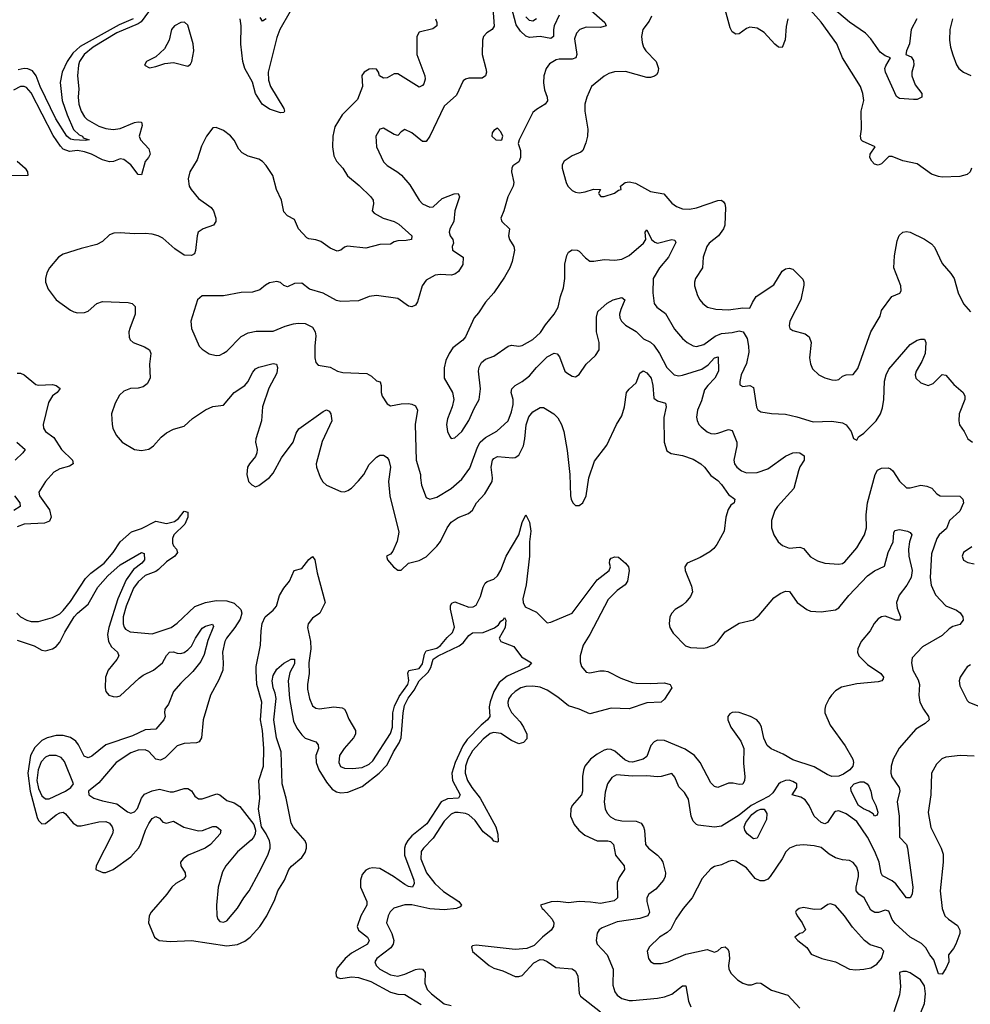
# Model space of a CAD drawing. Header units: inches. Extents: x 2001573 to 2220545, y 644482 to 846830.
# Tile 522 of 656: x 2123065 to 2128408, y 802732 to 808265. Entities that reach past the tile are written whole.
import ezdxf

# ---------------------------------------------------------------- set-up
doc = ezdxf.new("R2010")
doc.units = ezdxf.units.IN
doc.header["$MEASUREMENT"] = 0
doc.layers.add('C1820', color=7, linetype='Continuous')

msp = doc.modelspace()

# ---------------------------------------------------------------- linework, layer by layer
at = {"layer": 'C1820', "color": 5}
for points, elevation in [([(2123810, 808337.7), (2123746.8, 808253.2), (2123730, 808241.6), (2123610, 808191.4), (2123477.9, 808110), (2123427.6, 808070), (2123401.2, 808030), (2123394.5, 808010), (2123389, 807950), (2123397.1, 807877.1), (2123394.2, 807830), (2123397.8, 807790), (2123411, 807750), (2123430, 807718.9), (2123444.5, 807704.5), (2123510, 807666.5), (2123550, 807654.2), (2123590, 807648.1), (2123630, 807653.1), (2123710, 807687), (2123730, 807691.5), (2123749, 807689), (2123752.9, 807670), (2123736.6, 807610), (2123744, 807590), (2123790, 807539.7), (2123799, 807510), (2123789.5, 807490.5), (2123770, 807467.1), (2123750, 807392.8), (2123730, 807395.7), (2123690, 807449.9), (2123650, 807479.1), (2123630, 807482.8), (2123591.9, 807468.1), (2123570, 807465.6), (2123530, 807477.3), (2123468.9, 807510), (2123430, 807522.7), (2123390, 807529.5), (2123344.8, 807524.8), (2123310, 807536.7), (2123293.6, 807553.6), (2123253.6, 807613.6), (2123130, 807854.1), (2123103.2, 807883.2), (2123090, 807889.9), (2123070, 807889.3), (2123030, 807868)], 280), ([(2125723.7, 808330), (2125732.4, 808227.6), (2125721.6, 808210), (2125690, 808190.9), (2125671.5, 808170), (2125667.1, 808150), (2125665, 808070), (2125686, 807990), (2125688.9, 807970), (2125683.7, 807950), (2125663.6, 807936.4), (2125590, 807936.4), (2125570, 807931.1), (2125558, 807922), (2125519.6, 807840.3), (2125450, 807778), (2125370, 807609.6), (2125350, 807580.5), (2125330, 807579.7), (2125270, 807628.4), (2125230, 807647.6), (2125210, 807635.1), (2125190, 807614.5), (2125170, 807618.9), (2125110, 807655.4), (2125090, 807649.5), (2125066.5, 807610), (2125070.3, 807550), (2125110, 807465.5), (2125130, 807445.3), (2125190, 807408.9), (2125211, 807391), (2125257.7, 807337.7), (2125310.2, 807250.2), (2125329.2, 807229.2), (2125370, 807211.8), (2125390, 807212.4), (2125439.6, 807260.4), (2125506.2, 807286.2), (2125530, 807287.3), (2125536.5, 807270), (2125510.1, 807190), (2125505.8, 807130), (2125482.6, 807090), (2125479.2, 807070), (2125484, 807050), (2125499.5, 807030), (2125504.2, 807010), (2125496.5, 806990), (2125498.4, 806970), (2125558, 806930), (2125555.6, 806890), (2125532, 806850), (2125510, 806834), (2125490.2, 806829.8), (2125430, 806833.3), (2125401, 806830), (2125350, 806800.7), (2125327.6, 806770), (2125301.2, 806678.8), (2125290, 806660.7), (2125270, 806651.5), (2125250, 806654.7), (2125190, 806698.9), (2125070, 806714.3), (2125030, 806709.7), (2124970, 806685.7), (2124870, 806680.4), (2124846.5, 806686.5), (2124770, 806727.3), (2124694, 806750), (2124650, 806784), (2124610, 806781.6), (2124570, 806762.9), (2124550, 806771.6), (2124530, 806787.8), (2124510, 806793.1), (2124470, 806786), (2124446.6, 806773.4), (2124413.9, 806746.1), (2124374.2, 806734.2), (2124310, 806731.8), (2124210, 806712.8), (2124090, 806713.3), (2124064.9, 806690), (2124026.8, 806570), (2124030.6, 806530), (2124073.4, 806430), (2124090, 806413.4), (2124130, 806388), (2124170, 806377.1), (2124190, 806380.5), (2124210, 806390.4), (2124230, 806401.6), (2124310, 806484.9), (2124350, 806505.2), (2124393.7, 806513.7), (2124490, 806513.7), (2124557.8, 806542.2), (2124604.7, 806555.3), (2124630, 806559.2), (2124670, 806556.9), (2124710, 806537), (2124724.9, 806510), (2124729.1, 806489.1), (2124723.8, 806430), (2124724.5, 806364.5), (2124730, 806338.8), (2124743.1, 806323.1), (2124810, 806312.6), (2124852.2, 806290), (2124881.5, 806281.5), (2125016.2, 806276.2), (2125041.8, 806261.8), (2125070, 806236.3), (2125091, 806230), (2125097.3, 806210), (2125097.1, 806170), (2125101.6, 806150), (2125130, 806105.5), (2125150, 806094.4), (2125210, 806106.2), (2125250, 806107.5), (2125270, 806104.9), (2125290, 806094.3), (2125301.6, 806070), (2125287.2, 805990), (2125292.6, 805790), (2125318.7, 805710), (2125317, 805690), (2125323.2, 805650), (2125350, 805580.7), (2125370, 805570.5), (2125410, 805581.1), (2125489.4, 805630), (2125550, 805683.1), (2125594.5, 805745.5), (2125637.9, 805862.1), (2125652.8, 805890), (2125682.7, 805917.3), (2125747.2, 805952.8), (2125810, 806011.5), (2125830, 806061.3), (2125838.4, 806101.6), (2125838.2, 806130), (2125828.2, 806170), (2125830.8, 806190), (2125850, 806209.2), (2125890, 806232.6), (2125930, 806263.8), (2125970, 806310.9), (2126030, 806370.2), (2126070, 806391.3), (2126086.6, 806386.6), (2126099, 806370), (2126130, 806290.6), (2126140.5, 806280.5), (2126170, 806262), (2126190, 806258.8), (2126210, 806271), (2126249.6, 806330), (2126301.6, 806378.4), (2126321.7, 806410), (2126322.8, 806450), (2126306.6, 806510), (2126306.4, 806593.6), (2126315.5, 806624.5), (2126367.6, 806672.4), (2126400.9, 806690), (2126450, 806704.6), (2126467, 806690), (2126443.4, 806636.6), (2126436.8, 806610), (2126438.9, 806590), (2126448.3, 806570), (2126470, 806548), (2126530, 806513.6), (2126571.8, 806471.8), (2126610, 806452.6), (2126630, 806436.3), (2126661.6, 806390), (2126702.9, 806310), (2126743.1, 806270), (2126770, 806264), (2126790, 806266.9), (2126899.1, 806300.9), (2126935.4, 806324.6), (2126970, 806364.6), (2126990.4, 806370), (2126993.3, 806290), (2126972.8, 806250), (2126933.5, 806210), (2126915.2, 806184.8), (2126897.8, 806122.2), (2126874.6, 806070), (2126869.3, 806030.7), (2126872.2, 806012.2), (2126882.9, 805990), (2126896.4, 805976.4), (2126929.6, 805949.6), (2126950, 805939.8), (2126970, 805937.1), (2126990, 805941.4), (2127050, 805962.8), (2127070, 805957), (2127095.2, 805890), (2127096.9, 805870), (2127079.3, 805790), (2127082.9, 805770), (2127096.5, 805750), (2127123.1, 805730), (2127150, 805718.5), (2127210, 805720.7), (2127270, 805740.4), (2127370, 805811.7), (2127410, 805830.2), (2127430, 805833.5), (2127450, 805830.2), (2127473.7, 805813.7), (2127473.8, 805790), (2127450, 805751.6), (2127442, 805730), (2127416.1, 805630), (2127324.6, 805530), (2127310, 805506), (2127290.3, 805450), (2127290.3, 805410), (2127304.6, 805370), (2127328.7, 805330), (2127353, 805310), (2127390, 805296.1), (2127450, 805300.2), (2127470, 805292.9), (2127510, 805246.5), (2127550, 805224.4), (2127590, 805210.2), (2127670, 805204.4), (2127690, 805209.1), (2127702.2, 805217.8), (2127770, 805297), (2127813.3, 805370), (2127824.8, 805410), (2127822.8, 805482.8), (2127829.9, 805550), (2127874.2, 805710), (2127887.4, 805732.6), (2127910, 805744.4), (2127946.8, 805746.8), (2127960.4, 805740.4), (2127972.1, 805730), (2128010, 805671.8), (2128050, 805634.4), (2128070, 805633.4), (2128130, 805648.4), (2128164.2, 805644.2), (2128192, 805632), (2128220.7, 805600.7), (2128238.8, 805590), (2128350, 805586.8), (2128365.5, 805570), (2128370.5, 805550), (2128350, 805503), (2128290.9, 805450), (2128274.1, 805405.9), (2128234.2, 805370), (2128220.9, 805350), (2128190, 805262.7), (2128181.9, 805130), (2128187.5, 805087.5), (2128213.1, 805033.1), (2128271.3, 804971.3), (2128330, 804947.5), (2128352.1, 804932.1), (2128366.4, 804910), (2128369.1, 804890), (2128350, 804866.6), (2128310, 804854.2), (2128290, 804841.5), (2128250, 804804.1), (2128140, 804740), (2128081.5, 804678.5), (2128077.8, 804650), (2128084.8, 804610), (2128115.4, 804555.4), (2128121.9, 804530), (2128119.3, 804470), (2128125.3, 804430), (2128144.9, 804390), (2128172.9, 804350), (2128178, 804330), (2128154.4, 804310), (2128101.4, 804278.6), (2128009.2, 804170.8), (2127975.6, 804110), (2127963.5, 804070), (2127961.8, 804030), (2127968.2, 804010), (2128008.4, 803950), (2128012, 803932), (2127997.1, 803870), (2128008.7, 803790), (2128010, 803672), (2128050, 803630.3), (2128056, 803610), (2128085.8, 803390), (2128081.2, 803350), (2128070, 803329.8), (2128050, 803330.8), (2127990, 803409), (2127970, 803425), (2127914.6, 803454.6), (2127908, 803468), (2127895.8, 803530), (2127871.1, 803590), (2127830, 803670.7), (2127770, 803758.3), (2127710, 803802), (2127670, 803819.8), (2127650, 803815.6), (2127643.6, 803810), (2127606.3, 803753.7), (2127590, 803746.6), (2127570, 803753.6), (2127529.9, 803790), (2127502.2, 803850), (2127480.2, 803880.2), (2127455.9, 803895.9), (2127407, 803910), (2127432.6, 803950), (2127432.6, 803970), (2127410, 803984.8), (2127390, 803990.7), (2127370, 803989.7), (2127342.4, 803977.6), (2127330, 803969.5), (2127298.9, 803921.1), (2127278.1, 803901.9), (2127176.9, 803850), (2127110, 803795.2), (2127010, 803732.9), (2126970, 803726.5), (2126879.5, 803739.5), (2126870, 803742.6), (2126850, 803760.5), (2126838.5, 803790), (2126824.7, 803884.7), (2126801.5, 803921.5), (2126770, 803954.5), (2126747.9, 804007.9), (2126730, 804029.3), (2126670, 804011.6), (2126650, 804010.6), (2126590, 804016.5), (2126510, 804014.2), (2126419.4, 804020.6), (2126393, 804007), (2126369.5, 803970.5), (2126355.8, 803924.2), (2126351, 803870), (2126356.8, 803830), (2126366.3, 803806.3), (2126385.3, 803785.3), (2126413, 803770), (2126450, 803762.6), (2126530, 803761.9), (2126558.9, 803750), (2126571.5, 803730), (2126576.9, 803710), (2126583.2, 803630), (2126598.9, 803610), (2126650.7, 803570.7), (2126669.5, 803549.5), (2126680.2, 803530), (2126695.6, 803470), (2126693.8, 803450), (2126683.9, 803430), (2126640.7, 803379.3), (2126601.6, 803350), (2126589.2, 803330.8), (2126589.2, 803310), (2126604.3, 803250), (2126596.5, 803230), (2126550, 803213.4), (2126423.7, 803196.3), (2126339.1, 803160.9), (2126323.1, 803150), (2126310, 803132), (2126304.5, 803090), (2126310.2, 803070.2), (2126367.1, 803010), (2126401.6, 802930), (2126399.4, 802839.4), (2126410, 802801.3), (2126423.5, 802783.5), (2126450, 802764.2), (2126490, 802753.1), (2126510, 802753.1), (2126650, 802765.7), (2126690, 802774.4), (2126730.4, 802789.6), (2126790, 802836), (2126810, 802834.9), (2126823.9, 802750), (2126837.4, 802717.4)], 340), ([(2124586.1, 808310), (2124526.4, 808210), (2124510, 808165.1), (2124461, 807970), (2124464.2, 807924.2), (2124473.8, 807890), (2124550, 807766), (2124553.8, 807750), (2124550, 807744.2), (2124530, 807741), (2124470, 807762.3), (2124428.2, 807790), (2124390.5, 807850), (2124373.3, 807913.3), (2124329.9, 807990), (2124319.9, 808030), (2124307.8, 808127.8), (2124309.9, 808230), (2124304.6, 808270)], 280), ([(2126262.2, 808330), (2126354.9, 808250), (2126361.6, 808230), (2126330, 808221.4), (2126250, 808222.4), (2126214.3, 808210), (2126195.2, 808190), (2126183.3, 808156.6), (2126197.2, 808070), (2126190.2, 808050), (2126170, 808042.6), (2126096.4, 808043.6), (2126080, 808040), (2126042.8, 808017.2), (2126023.6, 807990), (2126010.3, 807950), (2126008.5, 807910), (2126015.6, 807870), (2126030.2, 807830), (2126031.3, 807808.7), (2126019.3, 807790), (2125970, 807761), (2125950, 807743), (2125871.8, 807590), (2125867.7, 807570), (2125879.5, 807530), (2125879.5, 807490), (2125870, 807466), (2125837.1, 807442.9), (2125830.5, 807430), (2125830.3, 807410), (2125842.3, 807350), (2125839, 807330), (2125808.9, 807270), (2125785.5, 807190), (2125768.7, 807150), (2125774.6, 807130), (2125818.7, 807090), (2125811.6, 807050), (2125818.3, 807030), (2125843.2, 806990), (2125846.5, 806970), (2125833.1, 806906.9), (2125819.3, 806870), (2125790, 806818), (2125730.3, 806730), (2125682.6, 806677.4), (2125643.2, 806616.8), (2125619.3, 806590), (2125570, 806482.7), (2125555.3, 806464.8), (2125499.9, 806420.1), (2125479.5, 806390), (2125460.3, 806350), (2125451.6, 806308.5), (2125451.7, 806250), (2125498.3, 806170), (2125505.5, 806130), (2125496.5, 806090), (2125470, 806021.2), (2125464.4, 805990), (2125470.3, 805950.3), (2125482, 805922), (2125490, 805910.8), (2125510, 805915.5), (2125550, 805951.6), (2125590, 806011.7), (2125619.8, 806080.2), (2125648.4, 806130), (2125654.2, 806190), (2125643.1, 806290), (2125646.8, 806313.2), (2125660.6, 806339.4), (2125682.7, 806357.3), (2125730, 806374.4), (2125810, 806431.1), (2125830, 806436.5), (2125870, 806430.2), (2125890, 806434), (2125950, 806467.9), (2125993, 806507), (2126019.8, 806550), (2126069.8, 806610), (2126091, 806650), (2126104.7, 806710), (2126122, 806758), (2126129.1, 806810), (2126128.5, 806891.5), (2126140.3, 806939.7), (2126150, 806959.3), (2126170, 806971.8), (2126198.8, 806970), (2126210, 806964.4), (2126245.9, 806925.9), (2126270, 806908.7), (2126293, 806907), (2126350, 806918), (2126410, 806914), (2126450, 806919.7), (2126490, 806940.2), (2126572.2, 807010), (2126584.4, 807030), (2126581.6, 807070), (2126590, 807084), (2126616.9, 807030), (2126634.6, 807014.6), (2126650, 807008.6), (2126730.2, 807030.2), (2126746.7, 807026.7), (2126753.5, 807013.5), (2126711.8, 806930), (2126660.6, 806870), (2126625.8, 806810), (2126624.2, 806730), (2126631.7, 806670), (2126645.7, 806650), (2126694.4, 806614.4), (2126746.5, 806526.5), (2126790, 806472.7), (2126817, 806450), (2126850, 806432.4), (2126870, 806429.2), (2126910, 806440.2), (2126974.3, 806485.7), (2127010, 806501.8), (2127070, 806506.7), (2127110, 806515.7), (2127131.2, 806511.2), (2127153.2, 806473.2), (2127162.2, 806430), (2127163.3, 806396.7), (2127150, 806333.3), (2127120.7, 806270), (2127112.4, 806232.4), (2127113.4, 806213.4), (2127130, 806203), (2127170, 806208.8), (2127190, 806197.1), (2127206.7, 806086.7), (2127213.4, 806073.4), (2127230, 806060.8), (2127290, 806051.7), (2127370, 806048.8), (2127433.9, 806033.9), (2127525, 806004.9), (2127630, 806009.2), (2127690, 805999.5), (2127710, 805988.2), (2127739.3, 805950), (2127751.6, 805911.6), (2127770, 805902), (2127780.1, 805919.9), (2127810, 805941.6), (2127879.7, 806010), (2127903.1, 806050), (2127915.5, 806084.5), (2127922.9, 806130), (2127925.6, 806234.4), (2127934.8, 806270), (2127950, 806300.4), (2128070, 806439.5), (2128110, 806463.7), (2128130, 806470.4), (2128150, 806470.3), (2128158.7, 806450), (2128154.6, 806390), (2128136.5, 806343.5), (2128104.2, 806290), (2128097.6, 806270), (2128101.8, 806250), (2128130, 806224.4), (2128171.1, 806208.9), (2128200.1, 806219.9), (2128249.6, 806270.4), (2128270, 806268), (2128315.6, 806215.6), (2128367.7, 806170), (2128377.3, 806150), (2128378, 806130), (2128344.9, 806050), (2128343.1, 806010), (2128347.3, 805987.3), (2128374.8, 805950), (2128394.4, 805910), (2128420.5, 805890)], 360), ([(2126098.2, 808290), (2126069.6, 808230), (2126064.8, 808210), (2126066, 808170), (2126050, 808158.7), (2125990.1, 808169.9), (2125930, 808165.6), (2125910, 808171.9), (2125879.7, 808199.7), (2125855.9, 808235.9), (2125830, 808334.8)], 340), ([(2127383.5, 808270), (2127373.3, 808226.6), (2127368.4, 808151.6), (2127350, 808107.8), (2127330, 808111), (2127310, 808126.8), (2127250, 808193), (2127210, 808216.5), (2127170, 808222.4), (2127150, 808215.1), (2127110, 808185.6), (2127090, 808182.8), (2127070, 808197.2), (2127058.2, 808218.2), (2127030, 808321.6)], 380), ([(2128414.9, 807430), (2128408, 807410), (2128390, 807394), (2128350, 807383.1), (2128250, 807380.5), (2128230, 807383), (2128190, 807397.6), (2128110, 807454.5), (2128030, 807472.3), (2127970, 807496), (2127950, 807496), (2127910, 807455.1), (2127890, 807447.6), (2127870, 807453.6), (2127855.1, 807470), (2127843.9, 807490), (2127846.2, 807510), (2127872.7, 807550), (2127802.4, 807582.4), (2127795, 807590), (2127790.6, 807610), (2127796.7, 807650), (2127795.7, 807750), (2127810.6, 807810), (2127805, 807850), (2127791.6, 807890), (2127690.8, 808050), (2127657.2, 808130), (2127570, 808250.8), (2127510, 808318)], 380), ([(2128107.6, 808270), (2128076.1, 808210), (2128066.2, 808130), (2128048.9, 808090), (2128046.8, 808070), (2128075.3, 808055.3), (2128090, 808034.8), (2128091.4, 808010), (2128080.2, 807970), (2128080.2, 807950), (2128098.8, 807898.8), (2128136.4, 807850), (2128136.3, 807830), (2128110, 807816.9), (2128090, 807815.8), (2128010, 807821.6), (2127992.9, 807832.9), (2127930.8, 807970), (2127928.8, 807990), (2127934.3, 808005.7), (2127959.5, 808050), (2127930, 808062.4), (2127902, 808082), (2127850, 808156.9), (2127819.1, 808190), (2127730, 808250.6), (2127610, 808351.6)], 360), ([(2123703.6, 808270), (2123623.9, 808236.1), (2123405, 808115), (2123362.8, 808077.2), (2123330.9, 808030), (2123304.1, 807970), (2123291.6, 807911.6), (2123303.1, 807810), (2123331.1, 807731.1), (2123368, 807648), (2123398.5, 807618.5), (2123417.6, 807610), (2123421.8, 807601.8), (2123455.5, 807590), (2123433.6, 807586.4), (2123369.3, 807590), (2123350, 807594), (2123330, 807609.9), (2123268.3, 807708.3), (2123179.4, 807890), (2123158.3, 807950), (2123137.4, 807977.4), (2123110, 807989.4), (2123089.2, 807990.8), (2123056.3, 807983.7)], 260), ([(2125403.1, 808270), (2125410.3, 808250), (2125410.3, 808230), (2125387.2, 808212.8), (2125310, 808194.7), (2125297.8, 808170), (2125297.8, 808070), (2125342.9, 807950), (2125344.7, 807930), (2125335.9, 807904.1), (2125330, 807895.6), (2125310, 807886.3), (2125190, 807960.4), (2125170, 807960.5), (2125130, 807938.7), (2125110, 807936.2), (2125087.6, 807950), (2125082, 807970), (2125070, 807986), (2125050, 807989.6), (2125030, 807986), (2125000.7, 807970), (2124988.8, 807951.2), (2124992.2, 807890), (2124962.8, 807817.2), (2124877.6, 807730), (2124836.4, 807663.6), (2124824.5, 807610), (2124822.6, 807550), (2124830, 807500.7), (2124845.3, 807470), (2124881.5, 807430), (2124907.1, 807387), (2124973.8, 807333.8), (2125038.3, 807270), (2125051.7, 807250), (2125054, 807230), (2125046.7, 807190), (2125056.8, 807176.8), (2125107.4, 807150), (2125170, 807130.8), (2125196.2, 807116.2), (2125268.9, 807050), (2125267.7, 807030), (2125236.5, 807023.5), (2125190, 807022.4), (2125170, 807016.4), (2125150, 807003.1), (2125090, 807002.2), (2125010, 806980.8), (2124907.6, 806992.4), (2124890, 806986.9), (2124870, 806969.8), (2124850, 806964.8), (2124810, 806981.4), (2124757.5, 807017.5), (2124730, 807027.2), (2124690, 807032.8), (2124679, 807039), (2124632.6, 807090), (2124610, 807141.3), (2124570, 807163.1), (2124550, 807186), (2124536.5, 807250), (2124508.2, 807310), (2124487.4, 807390), (2124450, 807446.3), (2124430, 807468.2), (2124410, 807481), (2124350, 807497.4), (2124315.8, 807515.8), (2124296.6, 807536.6), (2124270, 807587.3), (2124250, 807611.3), (2124210, 807641.3), (2124170, 807659.6), (2124150, 807657), (2124115.3, 807610), (2124086.7, 807553.3), (2124063.4, 807476.6), (2124021.3, 807410), (2124012.6, 807370), (2124017.6, 807330), (2124028.3, 807310), (2124070, 807260.7), (2124141.5, 807210), (2124155, 807190), (2124167.2, 807150), (2124167.8, 807130), (2124154.4, 807110), (2124097.1, 807090), (2124068, 807070), (2124061.6, 807050), (2124052.9, 806967.1), (2124046.7, 806950), (2124030, 806939.8), (2123990, 806941.6), (2123937.6, 806977.6), (2123870, 807036.4), (2123842.7, 807050), (2123810, 807058.8), (2123770, 807063.1), (2123710, 807060.9), (2123630, 807067.1), (2123594.6, 807065.4), (2123570, 807055.6), (2123530, 807018), (2123498.9, 807001.1), (2123410, 806979.8), (2123310, 806947.1), (2123283.1, 806930), (2123232.2, 806870), (2123218.3, 806841.7), (2123210.4, 806810), (2123210.4, 806790), (2123225.3, 806750), (2123270.2, 806690.2), (2123350, 806632.4), (2123370, 806623.1), (2123390, 806618), (2123430, 806618.9), (2123450, 806627.2), (2123498.9, 806670), (2123530, 806680.9), (2123675.5, 806675.5), (2123697, 806670), (2123713.5, 806653.5), (2123714.8, 806610), (2123683.5, 806530), (2123678.6, 806510), (2123680, 806480), (2123685.2, 806465.2), (2123702.4, 806450), (2123767.3, 806427.3), (2123794, 806410), (2123802.7, 806390), (2123795.4, 806330), (2123799.2, 806250), (2123782.1, 806217.9), (2123759, 806201), (2123730, 806194.5), (2123687.5, 806192.5), (2123650, 806178.3), (2123625.4, 806154.6), (2123601.3, 806110), (2123581.5, 806050), (2123584, 805990), (2123587.9, 805970), (2123606.9, 805930), (2123640.3, 805890), (2123710, 805848.8), (2123750, 805843.1), (2123790, 805852.2), (2123817, 805870), (2123860.9, 805919.1), (2123890, 805943.1), (2123930, 805963.1), (2123990, 805980.3), (2124037.1, 806022.9), (2124110, 806072.5), (2124150, 806091), (2124210, 806098.3), (2124269.8, 806170), (2124331.2, 806210), (2124348, 806230), (2124376, 806284), (2124390, 806302), (2124410, 806313), (2124490, 806332.1), (2124508.7, 806328.7), (2124514.3, 806310), (2124510, 806278.4), (2124465.6, 806194.4), (2124429.5, 806090), (2124424.2, 806010), (2124393, 805910), (2124391.2, 805890), (2124399.7, 805850), (2124398.2, 805830), (2124390.1, 805809.9), (2124357, 805770), (2124346, 805750), (2124341.3, 805710), (2124350.5, 805670.5), (2124370, 805650.8), (2124390, 805640.7), (2124410, 805647.3), (2124470, 805692.4), (2124490, 805715.8), (2124536.5, 805803.5), (2124601.5, 805890), (2124618.8, 805941.2), (2124634.1, 805965.9), (2124770, 806064), (2124790, 806071.8), (2124804.6, 806064.6), (2124813.6, 806050), (2124818.8, 806010), (2124764.7, 805895.3), (2124732.1, 805770), (2124733.4, 805750), (2124753.3, 805693.3), (2124768.8, 805668.8), (2124788.7, 805648.7), (2124870, 805613.2), (2124890, 805612.3), (2124910, 805619.1), (2124930, 805631.7), (2124970, 805673), (2124999, 805710), (2125030, 805766.2), (2125070, 805807), (2125090, 805817.7), (2125110, 805817.7), (2125130, 805804.5), (2125139.8, 805790), (2125149.5, 805750), (2125137.8, 805670), (2125145.1, 805590), (2125195.6, 805384.4), (2125186.1, 805333.9), (2125162.5, 805277.5), (2125150, 805262), (2125126, 805250), (2125132, 805230), (2125166, 805190), (2125190, 805171), (2125210, 805171.3), (2125249.7, 805210.3), (2125310, 805226), (2125350, 805246.7), (2125410, 805306), (2125430, 805332.3), (2125467.4, 805410), (2125490, 805441.3), (2125530, 805468.2), (2125588, 805490), (2125611, 805509), (2125632.4, 805550), (2125678.8, 805601.2), (2125720.2, 805670), (2125722.3, 805690), (2125714.6, 805750), (2125722.6, 805790), (2125730, 805799.7), (2125750, 805810.8), (2125836.4, 805803.5), (2125850, 805804.6), (2125870, 805818.2), (2125896.1, 805870), (2125904.5, 805910), (2125910.9, 805989.1), (2125926.6, 806033.4), (2125950, 806061.5), (2125990, 806086.3), (2126010, 806086.2), (2126068.2, 806050), (2126090, 806028.1), (2126110.8, 805990), (2126123.8, 805950), (2126143.2, 805843.2), (2126157.3, 805710), (2126160.3, 805590), (2126164.6, 805570), (2126174.9, 805550), (2126190, 805534.9), (2126210, 805534), (2126230, 805550.4), (2126249.7, 805590), (2126264.2, 805690), (2126295.9, 805784.1), (2126366.2, 805873.8), (2126419.3, 805990), (2126450, 806039.3), (2126465.4, 806090), (2126476.1, 806170), (2126490, 806188.9), (2126530, 806224.6), (2126550, 806279.1), (2126570, 806291.7), (2126590, 806280.7), (2126613.7, 806250), (2126624, 806210), (2126630, 806138.4), (2126650, 806123.6), (2126695.5, 806110), (2126699.5, 806090), (2126685.2, 806030), (2126688.2, 805890), (2126702.4, 805842.4), (2126726.2, 805826.2), (2126790, 805815), (2126850, 805795.9), (2126892.9, 805770), (2126914.6, 805750), (2126950, 805703.1), (2126990, 805674.9), (2127010, 805653.4), (2127050, 805597.4), (2127084, 805570), (2127080.7, 805550), (2127062.7, 805537.3), (2127046.8, 805513.2), (2127034.6, 805470), (2127024.7, 805390), (2126984.3, 805315.7), (2126966.7, 805293.3), (2126944.8, 805275.2), (2126890, 805241.8), (2126816.3, 805210), (2126803.8, 805190), (2126804.9, 805170), (2126841, 805081), (2126846.6, 805050), (2126836.2, 805023.8), (2126810, 804992.4), (2126790, 804974.2), (2126748.9, 804950), (2126730.3, 804930), (2126719.5, 804910), (2126714.9, 804870), (2126719.1, 804850), (2126738, 804818), (2126806.7, 804746.7), (2126836.4, 804736.4), (2126906.5, 804733.5), (2126930, 804737.1), (2126970, 804754), (2126989, 804771), (2127030, 804825.2), (2127110, 804874), (2127190, 804892.7), (2127221.5, 804918.5), (2127303.1, 805016.9), (2127339.1, 805040.9), (2127370, 805053.1), (2127391.8, 805051.8), (2127436, 804990), (2127490, 804950.3), (2127510, 804941.5), (2127570, 804937.2), (2127650, 804947.8), (2127670, 804960.6), (2127725.3, 805030), (2127830, 805138.8), (2127870, 805167.8), (2127925.6, 805194.4), (2127947.1, 805270), (2127975.7, 805330), (2127978.7, 805381.3), (2127984.7, 805395.3), (2128010, 805399.3), (2128056, 805390), (2128070, 805383.8), (2128080.3, 805370), (2128066, 805330), (2128060.3, 805290), (2128062.9, 805250), (2128081.3, 805170), (2128076.3, 805130), (2128052.5, 805087.5), (2128008.1, 805031.9), (2127994.4, 804990), (2127997.2, 804957.2), (2128016.9, 804910), (2128013, 804890), (2127990, 804889.8), (2127930, 804912.4), (2127910, 804908.8), (2127890, 804897.6), (2127868, 804872), (2127846.2, 804830), (2127795.8, 804770), (2127777.1, 804730), (2127774, 804710), (2127782, 804690), (2127830, 804642.3), (2127904.7, 804590), (2127920.8, 804570), (2127918.2, 804561.8), (2127910.4, 804550), (2127890, 804543.4), (2127770, 804533.2), (2127685.1, 804514.9), (2127650, 804493.5), (2127628.9, 804470), (2127614.3, 804450), (2127595.3, 804410), (2127590.3, 804390), (2127591.5, 804370), (2127620.4, 804300.4), (2127705.1, 804185.1), (2127747.8, 804110), (2127751.5, 804090), (2127747.3, 804070), (2127731.3, 804048.7), (2127695.7, 804024.3), (2127670, 804013.8), (2127630, 804011.9), (2127602.9, 804022.9), (2127530, 804067.1), (2127410, 804105.2), (2127357, 804137), (2127288.1, 804168.1), (2127266.9, 804186.9), (2127247.2, 804227.2), (2127234.6, 804290), (2127225.5, 804310), (2127209, 804330), (2127172.4, 804350), (2127110, 804371.2), (2127090, 804373.5), (2127069.1, 804370.9), (2127056.3, 804363.7), (2127046.2, 804350), (2127045.2, 804330), (2127061.6, 804290), (2127119.4, 804210), (2127134.7, 804170), (2127133.6, 804086.4), (2127140.6, 804010), (2127139.7, 803990), (2127130, 803969.7), (2127110, 803966.8), (2127074.7, 803974.7), (2127050, 803973.7), (2126990, 803950.9), (2126970, 803955.6), (2126950, 803976.4), (2126890.4, 804090.4), (2126857.3, 804130), (2126806.1, 804166.1), (2126690, 804214.2), (2126650, 804215.5), (2126632.2, 804207.8), (2126613.2, 804186.8), (2126590, 804124.9), (2126569.1, 804110), (2126510, 804093.1), (2126490, 804095.3), (2126465.9, 804106), (2126410, 804153.7), (2126390, 804163.9), (2126370, 804165.9), (2126350, 804160.5), (2126310, 804138.4), (2126273.6, 804110), (2126242.2, 804070), (2126233.2, 804046.8), (2126228.4, 804011.6), (2126229.4, 803930), (2126222, 803910), (2126170.3, 803850), (2126162.3, 803830), (2126161.3, 803790), (2126181.6, 803741.6), (2126207.4, 803710), (2126241.9, 803681.9), (2126310, 803651.5), (2126370, 803650.7), (2126386.4, 803646.4), (2126402.8, 803630), (2126414.2, 803570), (2126462.8, 803510), (2126464.9, 803490), (2126434.6, 803445.4), (2126423.1, 803416.9), (2126424.7, 803330), (2126405.7, 803314.3), (2126330, 803298.1), (2126273.3, 803306.7), (2126210, 803309.8), (2126150, 803301.4), (2126089.6, 803310.4), (2126052.9, 803307.1), (2125992, 803290), (2126001, 803270), (2126010, 803264.9), (2126057.8, 803210), (2126066.7, 803190), (2126066, 803170), (2126052.2, 803147.8), (2126002.8, 803110), (2125957.1, 803062.9), (2125915.3, 803044.7), (2125850, 803040.2), (2125630, 803064.5), (2125610, 803061.2), (2125605.3, 803054.7), (2125610, 803028), (2125704.2, 802950), (2125730, 802934.4), (2125779.8, 802919.8), (2125850, 802888.8), (2125870, 802887.5), (2125890, 802894.2), (2125955.1, 802964.9), (2125990, 802983.5), (2126010, 802982), (2126030, 802973.2), (2126078.7, 802938.7), (2126170, 802931.8), (2126190, 802918), (2126203, 802890), (2126210, 802792), (2126217.8, 802777.7), (2126330.6, 802690.6)], 320), ([(2124450, 808269.6), (2124430, 808257.2), (2124416.6, 808276.6)], 260), ([(2125970.2, 808270), (2125950, 808257.3), (2125930, 808261), (2125910, 808280.8)], 320), ([(2126615.8, 808284.2), (2126604, 808256), (2126568.1, 808210), (2126561, 808170), (2126564.2, 808135.8), (2126572, 808110), (2126584.5, 808090), (2126642.8, 808030), (2126655.2, 807990), (2126652, 807968), (2126644.8, 807955.2), (2126633.3, 807946.7), (2126610, 807939.8), (2126590, 807939.8), (2126470, 807974), (2126407.8, 807972.2), (2126377, 807963), (2126350, 807947.1), (2126278.4, 807890), (2126252.6, 807830), (2126241.5, 807790), (2126240.7, 807750), (2126258.2, 807650), (2126256.1, 807610), (2126247.8, 807572.2), (2126230.3, 807529.7), (2126219.5, 807520.5), (2126170, 807499.6), (2126126, 807470), (2126114.4, 807450), (2126114.4, 807430), (2126136.4, 807350), (2126146, 807330), (2126170, 807304.9), (2126190, 807294.9), (2126210, 807292.7), (2126242.9, 807297.1), (2126290, 807312.7), (2126330, 807310.7), (2126318, 807290), (2126322, 807282), (2126331.3, 807271.3), (2126351.1, 807271.1), (2126408.7, 807290), (2126430, 807306), (2126446, 807310), (2126442, 807330), (2126469, 807350), (2126490, 807354), (2126526.4, 807346.4), (2126610, 807298.9), (2126685.6, 807285.6), (2126730, 807233.4), (2126756, 807216), (2126790, 807202), (2126830, 807200.7), (2126870, 807208.4), (2126990, 807249.2), (2127010.2, 807250.2), (2127021.1, 807241.1), (2127028.8, 807230), (2127031.4, 807210), (2127028.2, 807110), (2127021.8, 807090), (2126992.3, 807050), (2126939.7, 807010), (2126926.5, 806990), (2126906.7, 806930), (2126903.6, 806870), (2126863.2, 806810), (2126857.4, 806790), (2126858, 806770), (2126874.9, 806714.9), (2126888, 806690), (2126905.5, 806670), (2126930.8, 806650), (2126978.6, 806638.6), (2127050, 806635.3), (2127130, 806645.4), (2127170, 806643.8), (2127183.5, 806676.5), (2127204.8, 806710), (2127304.5, 806775.5), (2127350, 806852.3), (2127370, 806865.2), (2127390, 806867.9), (2127410, 806863.1), (2127466.3, 806806.3), (2127473.1, 806790), (2127473.5, 806773.5), (2127455.7, 806690), (2127394.7, 806570), (2127390, 806544.7), (2127393.7, 806530), (2127410, 806518.5), (2127479.5, 806499.5), (2127503.4, 806483.4), (2127514.6, 806450), (2127505.4, 806365.4), (2127510.3, 806330.3), (2127522, 806302), (2127556.3, 806270), (2127590, 806253.1), (2127630, 806240.9), (2127650, 806238.3), (2127670, 806243.6), (2127690, 806260.9), (2127710, 806269), (2127750, 806270.3), (2127775.4, 806304.6), (2127850, 806510.4), (2127902, 806598), (2127909.5, 806630), (2127966.6, 806710), (2128011.5, 806728.5), (2128019.7, 806740.3), (2128017.6, 806770), (2127979.3, 806870), (2127982.6, 806937.4), (2127997.1, 807022.9), (2128008.3, 807051.7), (2128030, 807070.4), (2128050, 807074), (2128070, 807070.4), (2128150, 807032), (2128190, 807004.4), (2128207.1, 806987.1), (2128250, 806894), (2128298.7, 806838.7), (2128318.2, 806810), (2128339.7, 806730), (2128370, 806668.2), (2128410, 806622.4)], 380), ([(2128307.4, 808270), (2128292.8, 808210), (2128291.5, 808150), (2128296.9, 808110), (2128310, 808066.8), (2128330, 808010.7), (2128343.7, 807990), (2128369.5, 807969.5), (2128411.6, 807951.6)], 380), ([(2123050.3, 807470), (2123094.9, 807430), (2123108, 807410), (2123110.6, 807390), (2122990, 807387.1)], 280), ([(2123050, 806278.3), (2123070, 806278.3), (2123090, 806268.8), (2123155, 806215), (2123171.2, 806211.2), (2123250, 806214), (2123269.3, 806209.3), (2123292.1, 806192), (2123274.6, 806170), (2123249.1, 806150.9), (2123226.2, 806113.8), (2123196.5, 805990), (2123198.2, 805970), (2123210.3, 805950), (2123257.3, 805917.3), (2123299.2, 805850), (2123362.2, 805790), (2123365.3, 805770), (2123344.3, 805755.7), (2123290, 805741.3), (2123257, 805723), (2123210.1, 805669.9), (2123172, 805610), (2123175.4, 805590), (2123233.2, 805510), (2123241.2, 805470), (2123232.8, 805447.2), (2123204.7, 805435.3), (2123090, 805429.9), (2123050, 805415.4)], 280), ([(2123048.2, 805890), (2123095.8, 805850), (2123082.8, 805830), (2123038.8, 805790)], 260), ([(2123036.2, 805590), (2123066.1, 805550), (2123067, 805530), (2123032.7, 805507.3)], 260), ([(2123048.8, 804930), (2123070, 804908.4), (2123104.4, 804890), (2123130, 804882.5), (2123170, 804882.3), (2123250, 804905.2), (2123290, 804926), (2123310, 804944.7), (2123350, 804996.1), (2123435, 805125), (2123465.6, 805154.4), (2123539.9, 805210), (2123591, 805270), (2123629.3, 805330.7), (2123693, 805387), (2123750, 805405.2), (2123830, 805446.9), (2123890, 805434.6), (2123934.3, 805445.7), (2123957.9, 805462.1), (2123990, 805503.6), (2124010, 805497.3), (2124010.7, 805470), (2123993.3, 805430), (2123931, 805370), (2123924.1, 805350), (2123923, 805323), (2123928.6, 805308.6), (2123947, 805290), (2123951.5, 805270), (2123936.5, 805250), (2123890, 805217.8), (2123845.2, 805174.8), (2123830, 805164.2), (2123770, 805141.7), (2123730, 805106.7), (2123704.7, 805070), (2123663.3, 804970), (2123646.7, 804910), (2123645.7, 804870), (2123651.3, 804851.3), (2123660.1, 804840.1), (2123685.5, 804825.5), (2123810, 804814.2), (2123916, 804850), (2123950, 804874.6), (2124050, 804966.7), (2124110, 804990.1), (2124170, 805000.8), (2124230, 805000.1), (2124270, 804986.8), (2124308.8, 804950), (2124312.9, 804930), (2124303.5, 804896.5), (2124273.8, 804850), (2124226.7, 804790), (2124217.1, 804770), (2124205.8, 804710), (2124209.3, 804650), (2124206.2, 804610), (2124183.8, 804556.2), (2124137.4, 804470), (2124095.6, 804330), (2124087.1, 804230), (2124072.9, 804207.1), (2124059.2, 804200.8), (2123990, 804198), (2123950, 804184.2), (2123882.9, 804117), (2123855.9, 804104.1), (2123829.9, 804109.9), (2123790, 804152.4), (2123770, 804162.2), (2123730, 804159.9), (2123690, 804145.4), (2123606.9, 804090), (2123510, 803975.8), (2123450.8, 803930), (2123454, 803910), (2123480.7, 803890), (2123530, 803874.9), (2123610, 803859), (2123670, 803813), (2123690, 803805.8), (2123710, 803812.7), (2123726.8, 803833.1), (2123749.9, 803890.1), (2123767.1, 803912.9), (2123810, 803931.9), (2123850, 803940.1), (2123910, 803925.4), (2123930, 803926.8), (2123990, 803945), (2124010, 803943.8), (2124031.3, 803931.3), (2124050, 803902.4), (2124070, 803886.3), (2124090, 803887.2), (2124173.9, 803913.9), (2124190, 803909), (2124230, 803877.3), (2124270, 803864.7), (2124303.2, 803843.2), (2124381.6, 803741.6), (2124390.9, 803710.9), (2124388.7, 803690), (2124379.5, 803670), (2124365.4, 803654.6), (2124290, 803589.6), (2124223.1, 803510), (2124204.2, 803475.8), (2124180.3, 803390), (2124170.4, 803290), (2124172.7, 803230), (2124179.1, 803210), (2124190, 803197.3), (2124210, 803193), (2124230, 803201.6), (2124290, 803273), (2124324, 803330), (2124354.2, 803370), (2124410, 803470.4), (2124459.7, 803570), (2124472, 803610), (2124473.1, 803630), (2124468.2, 803650), (2124450, 803689.3), (2124424, 803730), (2124407.6, 803827.6), (2124415, 803890), (2124408.9, 803990), (2124435.2, 804070), (2124436.7, 804170), (2124429.9, 804270), (2124418.5, 804330), (2124426.6, 804430), (2124398.4, 804530), (2124394, 804606), (2124395, 804630), (2124419.1, 804750), (2124421.6, 804830), (2124428.3, 804871.7), (2124444.7, 804910), (2124490, 804946.2), (2124508.1, 804970), (2124525.6, 805030), (2124549.4, 805070), (2124582.3, 805110), (2124608, 805170), (2124650, 805181.5), (2124690, 805231.4), (2124710, 805248.4), (2124723.1, 805230), (2124737.3, 805157.3), (2124782.7, 804990), (2124751.1, 804930), (2124710, 804902), (2124686.8, 804870), (2124683.6, 804850), (2124698.8, 804770), (2124701, 804730), (2124689.8, 804650), (2124691.3, 804590), (2124682.2, 804530), (2124683.3, 804503.3), (2124693.4, 804450), (2124710.3, 804410), (2124730, 804396.2), (2124750, 804392.7), (2124830, 804403.8), (2124878, 804398), (2124890.2, 804390.2), (2124898, 804378), (2124914.1, 804334.1), (2124952.4, 804270), (2124952, 804250), (2124941.7, 804230), (2124888.1, 804170), (2124862.9, 804130), (2124858.9, 804090), (2124869, 804069), (2124890, 804058), (2124936.2, 804056.2), (2124990, 804063.1), (2125030, 804081.1), (2125050, 804100.6), (2125150, 804254), (2125159.9, 804290), (2125162.3, 804370), (2125172.6, 804407.4), (2125197.7, 804462.3), (2125246.4, 804530), (2125251.5, 804551.5), (2125246.5, 804593.5), (2125252.6, 804607.4), (2125310, 804619.2), (2125330, 804644.6), (2125340.9, 804699.1), (2125350, 804717.8), (2125410, 804733.9), (2125430, 804747.6), (2125467.4, 804792.6), (2125498.5, 804821.5), (2125508.7, 804851.3), (2125487.4, 804952.6), (2125487, 804973), (2125493.6, 804986.4), (2125510, 804992.7), (2125590, 804964), (2125614.7, 804965.3), (2125630, 804974), (2125655.8, 805024.2), (2125670, 805075.5), (2125681.9, 805098.1), (2125691.8, 805108.2), (2125730, 805120.2), (2125750, 805139.6), (2125769.3, 805170.7), (2125798.8, 805250), (2125870.6, 805369.4), (2125890, 805439.3), (2125910, 805482.4), (2125930, 805440.5), (2125937.6, 805390), (2125930.4, 805330), (2125929.7, 805250), (2125911.2, 805090), (2125893.8, 805010), (2125895.5, 804990), (2125906.1, 804966.1), (2125970, 804935.3), (2126030, 804876.2), (2126050, 804880.1), (2126169.8, 804930), (2126310, 805116.5), (2126377.6, 805170), (2126385.1, 805190), (2126380.5, 805210), (2126383, 805230), (2126390, 805239.3), (2126410, 805246), (2126430, 805244), (2126470, 805210.5), (2126486.7, 805190), (2126491.1, 805168.9), (2126481.7, 805110), (2126469.1, 805090), (2126423.5, 805056.5), (2126373.7, 805006.3), (2126269.6, 804810), (2126232.2, 804750), (2126215, 804690), (2126215.8, 804655.8), (2126222.7, 804630), (2126250, 804598.2), (2126270, 804595.3), (2126326.3, 804606.3), (2126350, 804606.3), (2126370, 804601.3), (2126444.2, 804564.2), (2126510, 804541.1), (2126530, 804536.3), (2126610, 804534.2), (2126690, 804538.9), (2126720.7, 804530), (2126731.3, 804510), (2126690, 804446.9), (2126670, 804429.8), (2126590, 804426.6), (2126490, 804393), (2126390, 804395.4), (2126270, 804363.7), (2126210.4, 804390.4), (2126150, 804409.5), (2126090, 804458.2), (2126030, 804497.3), (2125990, 804513.5), (2125950, 804519.1), (2125910, 804518.5), (2125881.3, 804510), (2125850.2, 804490), (2125828.1, 804470), (2125814.1, 804450), (2125808.4, 804430), (2125810.1, 804410), (2125830, 804372.1), (2125878.5, 804318.5), (2125897.5, 804290), (2125916, 804250), (2125916.1, 804223.9), (2125896.1, 804203.9), (2125870, 804196.3), (2125830, 804213.8), (2125770, 804253.8), (2125730, 804259.6), (2125710, 804253.4), (2125670, 804221.9), (2125610, 804156.9), (2125584.1, 804110), (2125570.1, 804069.9), (2125569.7, 804030), (2125581.2, 803990), (2125606.3, 803950), (2125654, 803890), (2125741.5, 803730), (2125751.7, 803688.3), (2125753.7, 803646.3), (2125750, 803642.4), (2125730, 803649.2), (2125721.4, 803661.4), (2125670, 803701.3), (2125625.5, 803765.5), (2125590, 803796.5), (2125570, 803805.1), (2125530, 803810.7), (2125510, 803808.9), (2125490, 803800.4), (2125450, 803760.9), (2125390, 803666.4), (2125333.8, 803610), (2125322, 803590), (2125319.4, 803550), (2125351.6, 803470), (2125397.6, 803410), (2125446.3, 803366.3), (2125533.8, 803310), (2125548.8, 803290), (2125540, 803280), (2125520.7, 803270), (2125450, 803262.9), (2125370, 803267.8), (2125270, 803291.2), (2125229, 803291), (2125168.2, 803271.8), (2125147.5, 803252.5), (2125135.5, 803230), (2125126.2, 803190), (2125157.5, 803130), (2125168.6, 803090), (2125164.2, 803070), (2125151.1, 803048.9), (2125072.4, 802990), (2125060.8, 802970), (2125067.9, 802950), (2125089.2, 802930), (2125150, 802897), (2125190, 802889.6), (2125230, 802900.9), (2125290, 802927.3), (2125310, 802931.7), (2125329.4, 802929.4), (2125343.2, 802910), (2125343.1, 802850), (2125355.4, 802815.4), (2125379.2, 802790), (2125450, 802735.3), (2125490, 802724.8)], 280), ([(2123050, 804778.4), (2123145.4, 804745.5), (2123190, 804722.7), (2123210, 804718.4), (2123250, 804728.8), (2123270, 804743.3), (2123290, 804767.3), (2123317.7, 804822.3), (2123371, 804910), (2123389.3, 804930.7), (2123450, 804980.3), (2123503.4, 805076.6), (2123559.4, 805140.6), (2123630, 805202.1), (2123750.2, 805270.2), (2123764.4, 805264.4), (2123766.2, 805230), (2123750.8, 805210), (2123704.7, 805175.2), (2123662.7, 805117.3), (2123616.8, 805010), (2123565.3, 804850), (2123559.2, 804810), (2123564.1, 804770), (2123580.4, 804740.4), (2123614.4, 804710), (2123622, 804690), (2123611.7, 804670), (2123563.1, 804610), (2123547.5, 804570), (2123544.8, 804510), (2123549.7, 804490), (2123566.7, 804470), (2123590, 804461.4), (2123610, 804460.4), (2123630, 804466.3), (2123735.8, 804564.2), (2123758.8, 804581.2), (2123816.7, 804610), (2123867.5, 804650), (2123890, 804692.9), (2123907.1, 804710), (2123930, 804712.1), (2123950, 804704.3), (2123970, 804702.8), (2123990, 804709.2), (2124010, 804723.1), (2124030, 804745.1), (2124052.5, 804790), (2124090, 804844.8), (2124110, 804857), (2124148.1, 804868.1), (2124155.1, 804855.1), (2124123, 804777), (2124101.7, 804698.3), (2124082.4, 804657.6), (2124038.2, 804601.8), (2123970, 804536.6), (2123929.6, 804490), (2123901.2, 804418.8), (2123881.1, 804390), (2123878.8, 804370), (2123882.8, 804350), (2123875.6, 804330), (2123830, 804278), (2123770, 804274.4), (2123698.8, 804241.2), (2123550, 804190.3), (2123470, 804125.9), (2123450, 804117.7), (2123426.5, 804126.5), (2123395.1, 804190), (2123380.5, 804210), (2123350, 804230.4), (2123310, 804241.9), (2123270, 804242.8), (2123219.7, 804230), (2123190, 804214.6), (2123150, 804175.8), (2123125.5, 804130), (2123111.2, 804030), (2123123.4, 803930), (2123162.2, 803782.2), (2123170, 803765.5), (2123190, 803746.4), (2123210, 803747.3), (2123270, 803797.2), (2123290, 803808.5), (2123310, 803812.1), (2123323.2, 803803.2), (2123366.3, 803750), (2123390, 803735), (2123410, 803735.2), (2123510, 803758.1), (2123550, 803759.7), (2123570.5, 803750.5), (2123585.6, 803730), (2123589.5, 803710), (2123585.8, 803690), (2123494.6, 803510), (2123493, 803490), (2123532.4, 803472.4), (2123550, 803473.5), (2123590, 803489.7), (2123690, 803560.3), (2123732.5, 803610), (2123744.1, 803630), (2123771.8, 803710), (2123790, 803747.6), (2123810, 803776.9), (2123830, 803788.2), (2123850, 803777.2), (2123870, 803754.9), (2123890, 803750.2), (2123930, 803761.5), (2123988.2, 803728.2), (2124070, 803707.6), (2124092, 803708), (2124150, 803730.2), (2124170, 803730.2), (2124182.6, 803722.6), (2124195.3, 803710), (2124191.3, 803690), (2124136.8, 803630), (2124107.8, 803610), (2124011.4, 803570), (2123984.1, 803550), (2123969.5, 803530), (2123971, 803510), (2123994.7, 803470), (2123997.6, 803450), (2123985.1, 803434.9), (2123942.6, 803410), (2123919.6, 803390), (2123891.5, 803350), (2123804.6, 803250), (2123793.1, 803230), (2123788.5, 803190), (2123823.1, 803110), (2123849.7, 803089.7), (2123910, 803084.1), (2124030, 803090.5), (2124230, 803059.9), (2124288.6, 803068.6), (2124330, 803086.6), (2124359.7, 803110), (2124415.2, 803170), (2124454.1, 803230), (2124499.3, 803320.7), (2124515.4, 803370), (2124554.2, 803430), (2124578, 803490), (2124592.2, 803507.8), (2124650, 803556.5), (2124670, 803584.9), (2124676.6, 803610), (2124676.6, 803630), (2124669.9, 803650), (2124604.6, 803724.6), (2124590.9, 803750), (2124562.5, 803890), (2124540.1, 803970), (2124534.9, 804150), (2124508.2, 804230), (2124493.8, 804330), (2124507.1, 804450), (2124501.1, 804481.1), (2124489.4, 804510), (2124484.9, 804550), (2124490, 804580.4), (2124510, 804615.2), (2124550, 804648.4), (2124590, 804670.7), (2124610, 804672), (2124610, 804645.2), (2124583.2, 804596.8), (2124573.5, 804550), (2124580.8, 804450), (2124603.7, 804323.7), (2124623.1, 804283.1), (2124650, 804246.7), (2124670, 804228.4), (2124730, 804207.7), (2124742.9, 804190), (2124743.7, 804170), (2124730.1, 804130), (2124730.7, 804090), (2124746.3, 804050), (2124790, 803979.7), (2124821.7, 803941.7), (2124845.8, 803925.8), (2124870, 803920.2), (2124910, 803924), (2124990, 803955.3), (2125086.4, 804030), (2125130, 804078.5), (2125165.8, 804150), (2125198.8, 804201.2), (2125209.7, 804230), (2125220.1, 804370), (2125228.8, 804411.2), (2125248.2, 804451.8), (2125282, 804498), (2125309.6, 804550.4), (2125361.7, 804598.3), (2125375.4, 804624.6), (2125389.5, 804670.5), (2125418.1, 804690), (2125534.4, 804745.6), (2125557.7, 804762.3), (2125590, 804803.5), (2125610, 804819), (2125670, 804821.2), (2125733, 804847), (2125755.4, 804864.6), (2125770, 804884.9), (2125785.3, 804894.7), (2125790, 804904.9), (2125796.9, 804890), (2125793, 804850), (2125760.7, 804790), (2125770, 804770.4), (2125842, 804742), (2125885.2, 804685.2), (2125941.6, 804650), (2125924.9, 804630), (2125804.8, 804575.2), (2125760.2, 804539.8), (2125729.7, 804490.3), (2125708.8, 804431.2), (2125704.3, 804404.3), (2125707.9, 804350), (2125695.2, 804330), (2125659, 804301), (2125580.7, 804219.3), (2125556.1, 804183.9), (2125512.8, 804090), (2125494.5, 804030), (2125497, 803990), (2125541.2, 803910), (2125532, 803890), (2125470, 803887.3), (2125433.8, 803870), (2125353.4, 803746.6), (2125270, 803678.1), (2125246.7, 803653.3), (2125232.9, 803630), (2125227.3, 803610), (2125228.8, 803570), (2125280.4, 803430), (2125281.5, 803410), (2125272.4, 803390), (2125250, 803394.4), (2125230, 803404.3), (2125166.3, 803450), (2125090, 803494.3), (2125050, 803499.5), (2125030, 803495.4), (2125010, 803484.9), (2124990, 803461.1), (2124979.7, 803430), (2124980.6, 803390), (2125017.1, 803310), (2125016.8, 803290), (2124983.4, 803230), (2124961.5, 803170), (2124968.8, 803148.8), (2125019.8, 803110), (2125029.5, 803090), (2125019.4, 803070), (2124930, 803018.9), (2124894.5, 802990), (2124850, 802934.8), (2124841.8, 802910), (2124843.2, 802890), (2124850, 802882.3), (2124870, 802877.5), (2124930, 802887), (2124970, 802882.9), (2125039.2, 802859.2), (2125150, 802801), (2125190, 802789.6), (2125230, 802786.3), (2125320.7, 802730)], 260), ([(2128416.7, 805303.3), (2128370.4, 805270), (2128362.3, 805250), (2128370, 805227), (2128394.8, 805214.8), (2128430, 805207.6)], 360), ([(2128410, 804638.7), (2128390, 804627.8), (2128376.9, 804610), (2128352.2, 804570), (2128345.3, 804550), (2128350, 804521), (2128390, 804438.8), (2128401, 804430), (2128506.3, 804386.3)], 360), ([(2128430, 804126), (2128351, 804131), (2128270, 804119.8), (2128248.4, 804111.6), (2128218.2, 804081.8), (2128190.2, 804030), (2128186.6, 803910), (2128171, 803810), (2128186.2, 803726.2), (2128244.9, 803610), (2128256, 803576), (2128256.5, 803530), (2128238.9, 803370), (2128250.4, 803270.4), (2128264.9, 803230), (2128284.9, 803210), (2128335.6, 803175.6), (2128348.8, 803148.8), (2128348.9, 803130), (2128327.5, 803070), (2128314.4, 803045.6), (2128286, 803010), (2128287.1, 802970), (2128270, 802933.5), (2128250, 802902), (2128230, 802903.6), (2128202.7, 802982.7), (2128181.1, 803010), (2128158.4, 803050), (2128133.3, 803073.3), (2128069.8, 803110), (2127986.1, 803186.1), (2127969.3, 803209.3), (2127950, 803255.1), (2127930, 803261.1), (2127892.4, 803247.6), (2127871.9, 803248.1), (2127850, 803260.6), (2127811.3, 803330), (2127781.4, 803350), (2127767.1, 803370), (2127766.1, 803390), (2127779.4, 803450), (2127779.8, 803470), (2127770, 803502.9), (2127750, 803529.7), (2127730, 803539.7), (2127690, 803543.5), (2127650, 803554.4), (2127615.8, 803575.8), (2127570, 803613.2), (2127530, 803623.2), (2127470, 803628.6), (2127430, 803624), (2127391.3, 803608.7), (2127371.1, 803588.9), (2127351.3, 803550), (2127283.2, 803450), (2127270, 803435.3), (2127250, 803426), (2127226.5, 803426.5), (2127198.2, 803438.2), (2127150, 803498.5), (2127090, 803536.4), (2127070, 803539.8), (2127050, 803534.5), (2127010, 803516.3), (2126970, 803506.3), (2126950, 803494), (2126901.1, 803438.9), (2126844.7, 803330), (2126794.3, 803270), (2126752.8, 803210), (2126725.2, 803154.8), (2126705.3, 803134.7), (2126661.3, 803110), (2126604.4, 803055.6), (2126592.7, 803030), (2126599.5, 802990), (2126610, 802973.4), (2126630, 802961.3), (2126670, 802960.8), (2126710, 802971.5), (2126810, 803014.3), (2126930, 803040.2), (2126970, 803025.2), (2126990, 803032.9), (2127010, 803051.1), (2127030, 803055), (2127043.7, 803043.7), (2127051.3, 803030), (2127053.9, 802990), (2127048.4, 802950), (2127051.6, 802930), (2127064.8, 802904.8), (2127100.2, 802870), (2127130, 802851.5), (2127158, 802842), (2127178.8, 802841.2), (2127210, 802852.4), (2127230, 802850.4), (2127290.8, 802810.8), (2127383.3, 802783.3), (2127450.7, 802710)], 360), ([(2128110, 802635.8), (2128150, 802737.3), (2128157.3, 802790), (2128150, 802835.6), (2128127.8, 802870), (2128070, 802909.6), (2128050, 802916), (2128030, 802916.3), (2128011, 802910), (2128016, 802830), (2128010, 802786), (2127978.8, 802690)], 380)]:
    msp.add_lwpolyline(points, dxfattribs=dict(at, elevation=elevation))
for points, elevation in [([(2123991, 808251), (2123970, 808249.7), (2123934.4, 808230), (2123917.4, 808210), (2123905.3, 808150), (2123878.6, 808101.4), (2123830, 808057), (2123778, 808030), (2123766.8, 808010), (2123794.8, 807994.8), (2123830, 808001.6), (2123880.9, 808019.1), (2123930, 808023.5), (2124010, 808003.8), (2124025.3, 808014.7), (2124033.3, 808030), (2124043.1, 808090), (2124039.8, 808130), (2124010, 808233.2)], 320), ([(2125750, 807655.3), (2125730, 807642), (2125721, 807630), (2125718.8, 807610), (2125741, 807590), (2125770, 807588.2), (2125775.3, 807590), (2125781.2, 807610), (2125770, 807634)], 360), ([(2123270, 804130.5), (2123230, 804129.8), (2123210, 804120.6), (2123186.2, 804093.8), (2123168.5, 804050), (2123162.1, 803990), (2123170, 803944.4), (2123190, 803903.2), (2123210, 803886.8), (2123230, 803886.4), (2123321.7, 803930), (2123352.7, 803950), (2123367.3, 803970), (2123317.1, 804097), (2123298.7, 804118.7)], 280), ([(2127870, 803789.7), (2127862, 803802), (2127838.2, 803818.2), (2127807.4, 803830), (2127780.7, 803850), (2127738.1, 803930), (2127737.3, 803950), (2127756.1, 803970), (2127790, 803982.7), (2127810, 803981.6), (2127828, 803970), (2127837.4, 803957.4), (2127848.8, 803930), (2127856.9, 803890), (2127877.1, 803850), (2127888.9, 803811.1), (2127884.7, 803795.3)], 320), ([(2127190, 803662.7), (2127155, 803690), (2127140.2, 803710), (2127138, 803730), (2127146.5, 803753.5), (2127181.2, 803798.8), (2127210, 803820.2), (2127230, 803828.1), (2127250, 803828.7), (2127264.6, 803804.6), (2127262.9, 803770), (2127210, 803664.7)], 340), ([(2127623.4, 803296.6), (2127607.7, 803292.3), (2127570, 803267.3), (2127530, 803264.8), (2127470, 803275.1), (2127446, 803270), (2127430, 803257.2), (2127425.5, 803250), (2127434.9, 803230), (2127463.8, 803190), (2127482.8, 803150), (2127465.8, 803134.2), (2127450, 803129.4), (2127422.8, 803110), (2127439.1, 803090), (2127490.3, 803050.3), (2127513.9, 803013.9), (2127573.4, 802990), (2127650.1, 802970.1), (2127730, 802930.2), (2127765.8, 802925.8), (2127810, 802929.3), (2127850, 802936.8), (2127883.1, 802956.9), (2127909.1, 802990), (2127923.1, 803030), (2127907.4, 803047.4), (2127845.5, 803065.5), (2127813.3, 803090), (2127746.2, 803166.2), (2127701.5, 803230), (2127650, 803287.1)], 380)]:
    msp.add_lwpolyline(points, close=True, dxfattribs=dict(at, elevation=elevation))

doc.saveas('drawing.dxf')
